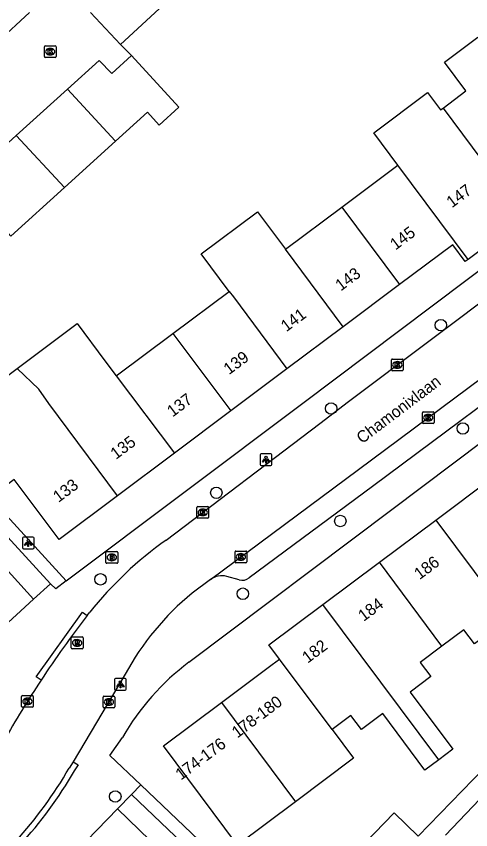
# Model space of a CAD drawing. Extents: x 158474 to 159560, y 388525 to 389605.
# Drawn here: x 159043.2 to 159082, y 388834 to 388903.3 of the extents above; entities that cross this region are included whole.
import ezdxf

# ---------------------------------------------------------------- set-up
doc = ezdxf.new("R2010")
doc.units = 0
for name, color, linetype in [('IMGEO_Boom', 7, 'Continuous'), ('IMGEO_Brandkraan', 7, 'Continuous'), ('IMGEO_Kolk', 7, 'Continuous'), ('IMGEO_Lichtpunt', 7, 'Continuous'), ('IMGEO_Openbare_ruimte_label', 7, 'Continuous'), ('IMGEO_Pand', 7, 'Continuous'), ('IMGEO_Pand_nummerreeks', 7, 'Continuous'), ('IMGEO_Rijbaan_lokaal_open', 7, 'Continuous'), ('IMGEO_Rioolput', 7, 'Continuous'), ('IMGEO_Voetpad_open', 7, 'Continuous')]:
    doc.layers.add(name, color=color, linetype=linetype)

msp = doc.modelspace()

# ---------------------------------------------------------------- linework, layer by layer
at = {"layer": 'IMGEO_Boom'}
for centre in [(159079.43, 388876.966), (159070.073, 388869.861), (159081.31, 388868.163), (159060.285, 388862.679), (159070.861, 388860.269), (159050.411, 388855.297), (159062.548, 388854.072), (159051.668, 388836.785)]:
    msp.add_circle(centre, 0.489, dxfattribs=at)
at = {"layer": 'IMGEO_Brandkraan'}
for p, q in [((159050.947, 388857.664), (159051.799, 388857.664)), ((159050.872, 388856.738), (159050.872, 388857.59)), ((159051.36, 388857.444), (159051.385, 388857.444)), ((159051.873, 388857.59), (159051.873, 388856.738)), ((159051.799, 388856.664), (159050.947, 388856.664)), ((159051.383, 388856.884), (159051.358, 388856.884))]:
    msp.add_line(p, q, dxfattribs=at)
for points in [[(159050.947, 388857.664), (159051.799, 388857.664)], [(159050.872, 388856.738), (159050.872, 388857.59)], [(159051.22, 388857.364), (159051.22, 388856.964), (159051.433, 388856.964)], [(159051.451, 388857.364), (159051.22, 388857.364)], [(159051.399, 388857.283), (159051.345, 388857.283), (159051.345, 388857.207)], [(159051.345, 388857.207), (159051.398, 388857.207)], [(159051.407, 388857.131), (159051.345, 388857.131), (159051.345, 388857.05)], [(159051.345, 388857.05), (159051.407, 388857.05)], [(159051.873, 388857.59), (159051.873, 388856.738)], [(159051.799, 388856.664), (159050.947, 388856.664)]]:
    msp.add_lwpolyline(points, dxfattribs=at)
for centre, radius, start, end in [((159050.949, 388857.588), 0.0765, 91.55205, 178.44795), ((159050.949, 388857.588), 0.0765, 91.55205, 178.44795), ((159051.797, 388857.588), 0.0765, 1.55205, 88.44795), ((159051.797, 388857.588), 0.0765, 1.55205, 88.44795), ((159051.4, 388857.245), 0.0379, 267.82845, 90.93552), ((159051.408, 388857.09), 0.0404, 269.87594, 90.50774), ((159051.439, 388857.215), 0.251, 268.66757, 293.53466), ((159051.455, 388857.219), 0.145, 59.4692, 91.53667), ((159051.48, 388857.266), 0.0922, 285.51372, 58.15012), ((159051.485, 388857.074), 0.105, 301.31148, 78.98903), ((159050.949, 388856.74), 0.0765, 181.55205, 268.44795), ((159050.949, 388856.74), 0.0765, 181.55205, 268.44795), ((159051.797, 388856.74), 0.0765, 271.55205, 358.44795), ((159051.797, 388856.74), 0.0765, 271.55205, 358.44795)]:
    msp.add_arc(centre, radius, start, end, dxfattribs=at)
for centre, major_axis, ratio, start_param, end_param in [((159051.359, 388857.164), (-0.387, 0.002), 0.722429, 4.712389, 7.853982), ((159051.384, 388857.164), (-0.39, 0.002), 0.717154, 1.570796, 4.712389)]:
    msp.add_ellipse(centre, major_axis=major_axis, ratio=ratio, start_param=start_param, end_param=end_param, dxfattribs=at)
at = {"layer": 'IMGEO_Kolk'}
for p, q in [((159045.619, 388899.854), (159045.619, 388900.706)), ((159045.694, 388900.78), (159046.546, 388900.78)), ((159046.62, 388900.706), (159046.62, 388899.854)), ((159046.13, 388900), (159046.105, 388900)), ((159046.107, 388900.56), (159046.132, 388900.56)), ((159046.546, 388899.78), (159045.694, 388899.78)), ((159075.225, 388873.152), (159075.225, 388874.004)), ((159075.3, 388874.078), (159076.152, 388874.078)), ((159075.713, 388873.858), (159075.738, 388873.858)), ((159076.226, 388874.004), (159076.226, 388873.152)), ((159076.152, 388873.078), (159075.3, 388873.078)), ((159075.736, 388873.298), (159075.711, 388873.298)), ((159077.859, 388868.654), (159077.859, 388869.506)), ((159077.934, 388869.58), (159078.786, 388869.58)), ((159078.86, 388869.506), (159078.86, 388868.654)), ((159078.37, 388868.8), (159078.345, 388868.8)), ((159078.347, 388869.36), (159078.372, 388869.36)), ((159078.786, 388868.58), (159077.934, 388868.58)), ((159058.628, 388860.58), (159058.628, 388861.432)), ((159058.703, 388861.506), (159059.555, 388861.506)), ((159059.116, 388861.286), (159059.141, 388861.286)), ((159059.629, 388861.432), (159059.629, 388860.58)), ((159059.555, 388860.506), (159058.703, 388860.506)), ((159059.139, 388860.726), (159059.114, 388860.726)), ((159061.881, 388856.787), (159061.881, 388857.639)), ((159061.956, 388857.713), (159062.808, 388857.713)), ((159062.882, 388857.639), (159062.882, 388856.787)), ((159062.392, 388856.933), (159062.367, 388856.933)), ((159062.369, 388857.493), (159062.394, 388857.493)), ((159062.808, 388856.713), (159061.956, 388856.713)), ((159043.674, 388844.469), (159043.674, 388845.321)), ((159043.749, 388845.395), (159044.601, 388845.395)), ((159044.162, 388845.175), (159044.187, 388845.175)), ((159044.675, 388845.321), (159044.675, 388844.469)), ((159050.626, 388844.416), (159050.626, 388845.268)), ((159050.701, 388845.342), (159051.553, 388845.342)), ((159051.627, 388845.268), (159051.627, 388844.416)), ((159044.185, 388844.615), (159044.16, 388844.615)), ((159051.137, 388844.562), (159051.112, 388844.562)), ((159051.114, 388845.122), (159051.139, 388845.122)), ((159044.601, 388844.395), (159043.749, 388844.395)), ((159051.553, 388844.342), (159050.701, 388844.342))]:
    msp.add_line(p, q, dxfattribs=at)
for points in [[(159045.619, 388899.854), (159045.619, 388900.706)], [(159045.694, 388900.78), (159046.546, 388900.78)], [(159046.62, 388900.706), (159046.62, 388899.854)], [(159045.94, 388900.48), (159046.063, 388900.48), (159046.063, 388900.329), (159046.193, 388900.48), (159046.357, 388900.48), (159046.211, 388900.329), (159046.364, 388900.08), (159046.212, 388900.08), (159046.127, 388900.244), (159046.063, 388900.177), (159046.063, 388900.08), (159045.94, 388900.08), (159045.94, 388900.48)], [(159046.546, 388899.78), (159045.694, 388899.78)], [(159075.225, 388873.152), (159075.225, 388874.004)], [(159075.3, 388874.078), (159076.152, 388874.078)], [(159075.546, 388873.778), (159075.669, 388873.778), (159075.669, 388873.627), (159075.799, 388873.778), (159075.963, 388873.778), (159075.817, 388873.627), (159075.97, 388873.378), (159075.818, 388873.378), (159075.733, 388873.542), (159075.669, 388873.475), (159075.669, 388873.378), (159075.546, 388873.378), (159075.546, 388873.778)], [(159076.226, 388874.004), (159076.226, 388873.152)], [(159076.152, 388873.078), (159075.3, 388873.078)], [(159077.859, 388868.654), (159077.859, 388869.506)], [(159077.934, 388869.58), (159078.786, 388869.58)], [(159078.86, 388869.506), (159078.86, 388868.654)], [(159078.18, 388869.28), (159078.303, 388869.28), (159078.303, 388869.129), (159078.433, 388869.28), (159078.597, 388869.28), (159078.451, 388869.129), (159078.604, 388868.88), (159078.452, 388868.88), (159078.367, 388869.044), (159078.303, 388868.977), (159078.303, 388868.88), (159078.18, 388868.88), (159078.18, 388869.28)], [(159078.786, 388868.58), (159077.934, 388868.58)], [(159058.628, 388860.58), (159058.628, 388861.432)], [(159058.703, 388861.506), (159059.555, 388861.506)], [(159058.949, 388861.206), (159059.072, 388861.206), (159059.072, 388861.055), (159059.202, 388861.206), (159059.366, 388861.206), (159059.22, 388861.055), (159059.373, 388860.806), (159059.221, 388860.806), (159059.136, 388860.97), (159059.072, 388860.903), (159059.072, 388860.806), (159058.949, 388860.806), (159058.949, 388861.206)], [(159059.629, 388861.432), (159059.629, 388860.58)], [(159059.555, 388860.506), (159058.703, 388860.506)], [(159061.881, 388856.787), (159061.881, 388857.639)], [(159061.956, 388857.713), (159062.808, 388857.713)], [(159062.882, 388857.639), (159062.882, 388856.787)], [(159062.202, 388857.413), (159062.325, 388857.413), (159062.325, 388857.262), (159062.455, 388857.413), (159062.619, 388857.413), (159062.473, 388857.262), (159062.626, 388857.013), (159062.474, 388857.013), (159062.389, 388857.177), (159062.325, 388857.11), (159062.325, 388857.013), (159062.202, 388857.013), (159062.202, 388857.413)], [(159062.808, 388856.713), (159061.956, 388856.713)], [(159043.674, 388844.469), (159043.674, 388845.321)], [(159043.749, 388845.395), (159044.601, 388845.395)], [(159044.675, 388845.321), (159044.675, 388844.469)], [(159050.626, 388844.416), (159050.626, 388845.268)], [(159050.701, 388845.342), (159051.553, 388845.342)], [(159051.627, 388845.268), (159051.627, 388844.416)], [(159043.995, 388845.095), (159044.118, 388845.095), (159044.118, 388844.944), (159044.248, 388845.095), (159044.412, 388845.095), (159044.266, 388844.944), (159044.419, 388844.695), (159044.267, 388844.695), (159044.182, 388844.859), (159044.118, 388844.792), (159044.118, 388844.695), (159043.995, 388844.695), (159043.995, 388845.095)], [(159050.947, 388845.042), (159051.07, 388845.042), (159051.07, 388844.891), (159051.2, 388845.042), (159051.364, 388845.042), (159051.218, 388844.891), (159051.371, 388844.642), (159051.219, 388844.642), (159051.134, 388844.806), (159051.07, 388844.739), (159051.07, 388844.642), (159050.947, 388844.642), (159050.947, 388845.042)], [(159044.601, 388844.395), (159043.749, 388844.395)], [(159051.553, 388844.342), (159050.701, 388844.342)]]:
    msp.add_lwpolyline(points, dxfattribs=at)
for centre, start, end in [((159045.696, 388900.704), 91.55205, 178.44795), ((159045.696, 388900.704), 91.55205, 178.44795), ((159046.544, 388900.704), 1.55205, 88.44795), ((159046.544, 388900.704), 1.55205, 88.44795), ((159045.696, 388899.856), 181.55205, 268.44795), ((159045.696, 388899.856), 181.55205, 268.44795), ((159046.544, 388899.856), 271.55205, 358.44795), ((159046.544, 388899.856), 271.55205, 358.44795), ((159075.302, 388874.002), 91.55205, 178.44795), ((159075.302, 388874.002), 91.55205, 178.44795), ((159076.15, 388874.002), 1.55205, 88.44795), ((159076.15, 388874.002), 1.55205, 88.44795), ((159075.302, 388873.154), 181.55205, 268.44795), ((159075.302, 388873.154), 181.55205, 268.44795), ((159076.15, 388873.154), 271.55205, 358.44795), ((159076.15, 388873.154), 271.55205, 358.44795), ((159077.936, 388869.504), 91.55205, 178.44795), ((159077.936, 388869.504), 91.55205, 178.44795), ((159078.784, 388869.504), 1.55205, 88.44795), ((159078.784, 388869.504), 1.55205, 88.44795), ((159077.936, 388868.656), 181.55205, 268.44795), ((159077.936, 388868.656), 181.55205, 268.44795), ((159078.784, 388868.656), 271.55205, 358.44795), ((159078.784, 388868.656), 271.55205, 358.44795), ((159058.705, 388861.43), 91.55205, 178.44795), ((159058.705, 388861.43), 91.55205, 178.44795), ((159059.553, 388861.43), 1.55205, 88.44795), ((159059.553, 388861.43), 1.55205, 88.44795), ((159058.705, 388860.582), 181.55205, 268.44795), ((159058.705, 388860.582), 181.55205, 268.44795), ((159059.553, 388860.582), 271.55205, 358.44795), ((159059.553, 388860.582), 271.55205, 358.44795), ((159061.958, 388857.637), 91.55205, 178.44795), ((159061.958, 388857.637), 91.55205, 178.44795), ((159062.806, 388857.637), 1.55205, 88.44795), ((159062.806, 388857.637), 1.55205, 88.44795), ((159061.958, 388856.789), 181.55205, 268.44795), ((159061.958, 388856.789), 181.55205, 268.44795), ((159062.806, 388856.789), 271.55205, 358.44795), ((159062.806, 388856.789), 271.55205, 358.44795), ((159043.751, 388845.319), 91.55205, 178.44795), ((159043.751, 388845.319), 91.55205, 178.44795), ((159044.599, 388845.319), 1.55205, 88.44795), ((159044.599, 388845.319), 1.55205, 88.44795), ((159050.703, 388845.266), 91.55205, 178.44795), ((159050.703, 388845.266), 91.55205, 178.44795), ((159051.551, 388845.266), 1.55205, 88.44795), ((159051.551, 388845.266), 1.55205, 88.44795), ((159043.751, 388844.471), 181.55205, 268.44795), ((159043.751, 388844.471), 181.55205, 268.44795), ((159044.599, 388844.471), 271.55205, 358.44795), ((159044.599, 388844.471), 271.55205, 358.44795), ((159050.703, 388844.418), 181.55205, 268.44795), ((159050.703, 388844.418), 181.55205, 268.44795), ((159051.551, 388844.418), 271.55205, 358.44795), ((159051.551, 388844.418), 271.55205, 358.44795)]:
    msp.add_arc(centre, 0.0765, start, end, dxfattribs=at)
for centre, major_axis, ratio, start_param, end_param in [((159046.106, 388900.28), (-0.387, 0.002), 0.722429, 4.712389, 7.853982), ((159046.131, 388900.28), (-0.39, 0.002), 0.717154, 1.570796, 4.712389), ((159075.712, 388873.578), (-0.387, 0.002), 0.722429, 4.712389, 7.853982), ((159075.737, 388873.578), (-0.39, 0.002), 0.717154, 1.570796, 4.712389), ((159078.346, 388869.08), (-0.387, 0.002), 0.722429, 4.712389, 7.853982), ((159078.371, 388869.08), (-0.39, 0.002), 0.717154, 1.570796, 4.712389), ((159059.115, 388861.006), (-0.387, 0.002), 0.722429, 4.712389, 7.853982), ((159059.14, 388861.006), (-0.39, 0.002), 0.717154, 1.570796, 4.712389), ((159062.368, 388857.213), (-0.387, 0.002), 0.722429, 4.712389, 7.853982), ((159062.393, 388857.213), (-0.39, 0.002), 0.717154, 1.570796, 4.712389), ((159044.161, 388844.895), (-0.387, 0.002), 0.722429, 4.712389, 7.853982), ((159044.186, 388844.895), (-0.39, 0.002), 0.717154, 1.570796, 4.712389), ((159051.113, 388844.842), (-0.387, 0.002), 0.722429, 4.712389, 7.853982), ((159051.138, 388844.842), (-0.39, 0.002), 0.717154, 1.570796, 4.712389)]:
    msp.add_ellipse(centre, major_axis=major_axis, ratio=ratio, start_param=start_param, end_param=end_param, dxfattribs=at)
at = {"layer": 'IMGEO_Lichtpunt'}
for p, q in [((159064.931, 388865.999), (159064.123, 388865.999)), ((159064.931, 388865.999), (159064.123, 388865.999)), ((159064.029, 388865.904), (159064.029, 388865.097)), ((159064.029, 388865.904), (159064.029, 388865.097)), ((159065.025, 388865.097), (159065.025, 388865.904)), ((159065.025, 388865.097), (159065.025, 388865.904)), ((159064.123, 388865.003), (159064.931, 388865.003)), ((159064.123, 388865.003), (159064.931, 388865.003)), ((159043.747, 388858.81), (159043.747, 388858.003)), ((159043.747, 388858.81), (159043.747, 388858.003)), ((159044.649, 388858.905), (159043.841, 388858.905)), ((159044.649, 388858.905), (159043.841, 388858.905)), ((159044.743, 388858.003), (159044.743, 388858.81)), ((159044.743, 388858.003), (159044.743, 388858.81)), ((159043.841, 388857.909), (159044.649, 388857.909)), ((159043.841, 388857.909), (159044.649, 388857.909)), ((159051.605, 388846.746), (159051.605, 388845.939)), ((159051.605, 388846.746), (159051.605, 388845.939)), ((159052.507, 388846.841), (159051.699, 388846.841)), ((159052.507, 388846.841), (159051.699, 388846.841)), ((159052.601, 388845.939), (159052.601, 388846.746)), ((159052.601, 388845.939), (159052.601, 388846.746)), ((159051.699, 388845.845), (159052.507, 388845.845)), ((159051.699, 388845.845), (159052.507, 388845.845))]:
    msp.add_line(p, q, dxfattribs=at)
for points in [[(159064.403, 388865.568), (159064.442, 388865.54), (159064.254, 388865.278), (159064.216, 388865.305), (159064.403, 388865.568)], [(159064.505, 388865.52), (159064.552, 388865.52), (159064.552, 388865.198), (159064.505, 388865.198), (159064.505, 388865.52)], [(159064.615, 388865.54), (159064.653, 388865.567), (159064.84, 388865.305), (159064.801, 388865.277), (159064.615, 388865.54)], [(159044.121, 388858.474), (159044.16, 388858.446), (159043.972, 388858.184), (159043.934, 388858.211), (159044.121, 388858.474)], [(159044.223, 388858.426), (159044.27, 388858.426), (159044.27, 388858.104), (159044.223, 388858.104), (159044.223, 388858.426)], [(159044.333, 388858.446), (159044.371, 388858.473), (159044.558, 388858.211), (159044.519, 388858.183), (159044.333, 388858.446)], [(159051.979, 388846.41), (159052.018, 388846.382), (159051.83, 388846.12), (159051.792, 388846.147), (159051.979, 388846.41)], [(159052.081, 388846.362), (159052.128, 388846.362), (159052.128, 388846.04), (159052.081, 388846.04), (159052.081, 388846.362)], [(159052.191, 388846.382), (159052.229, 388846.409), (159052.416, 388846.147), (159052.377, 388846.119), (159052.191, 388846.382)]]:
    msp.add_lwpolyline(points, dxfattribs=at)
for centre in [(159064.528, 388865.702), (159044.246, 388858.608), (159052.104, 388846.544)]:
    msp.add_circle(centre, 0.0994, dxfattribs=at)
for centre, start, end in [((159064.123, 388865.904), 90, 180), ((159064.123, 388865.904), 90, 180), ((159064.931, 388865.904), 0, 90), ((159064.931, 388865.904), 0, 90), ((159064.123, 388865.097), 180, 270), ((159064.123, 388865.097), 180, 270), ((159064.931, 388865.097), 270, 0), ((159064.931, 388865.097), 270, 360), ((159043.841, 388858.81), 90, 180), ((159043.841, 388858.81), 90, 180), ((159044.649, 388858.81), 0, 90), ((159044.649, 388858.81), 0, 90), ((159043.841, 388858.003), 180, 270), ((159043.841, 388858.003), 180, 270), ((159044.649, 388858.003), 270, 0), ((159044.649, 388858.003), 270, 360), ((159051.699, 388846.746), 90, 180), ((159051.699, 388846.746), 90, 180), ((159052.507, 388846.746), 0, 90), ((159052.507, 388846.746), 0, 90), ((159051.699, 388845.939), 180, 270), ((159051.699, 388845.939), 180, 270), ((159052.507, 388845.939), 270, 0), ((159052.507, 388845.939), 270, 360)]:
    msp.add_arc(centre, 0.0946, start, end, dxfattribs=at)
at = {"layer": 'IMGEO_Pand'}
for points in [[(159056.892, 388905.314), (159052.102, 388900.883)], [(159049.561, 388903.63), (159052.102, 388900.883)], [(159079.623, 388895.476), (159081.58, 388896.941), (159079.742, 388899.383), (159082.584, 388901.51)], [(159053.054, 388899.965), (159051.375, 388898.427), (159050.287, 388899.534), (159047.598, 388897.093)], [(159053.054, 388899.965), (159057.103, 388895.546), (159055.425, 388894.008), (159054.409, 388895.117), (159051.69, 388892.651)], [(159047.598, 388897.093), (159043.227, 388893.127)], [(159051.69, 388892.651), (159051.66, 388892.69), (159047.598, 388897.093)], [(159075.773, 388890.609), (159073.709, 388893.373), (159078.284, 388896.796), (159079.398, 388895.308), (159079.623, 388895.476)], [(159079.623, 388895.476), (159085.501, 388887.603)], [(159043.227, 388893.127), (159038.715, 388889.033)], [(159043.227, 388893.127), (159047.327, 388888.694)], [(159051.69, 388892.651), (159047.327, 388888.694)], [(159070.98, 388887.022), (159075.773, 388890.609)], [(159081.773, 388882.577), (159075.773, 388890.609)], [(159047.327, 388888.694), (159042.774, 388884.565), (159038.715, 388889.033)], [(159085.501, 388887.603), (159082.85, 388885.622), (159083.925, 388884.183), (159081.773, 388882.577)], [(159066.188, 388883.436), (159070.98, 388887.022)], [(159070.98, 388887.022), (159075.904, 388880.423)], [(159061.389, 388879.844), (159059.006, 388883.042), (159063.811, 388886.624), (159066.188, 388883.436)], [(159071.109, 388876.835), (159066.188, 388883.436)], [(159081.773, 388882.577), (159081.521, 388882.389), (159080.449, 388883.824), (159075.904, 388880.423)], [(159056.585, 388876.249), (159061.389, 388879.844)], [(159061.389, 388879.844), (159061.744, 388879.368), (159066.309, 388873.243)], [(159075.904, 388880.423), (159071.109, 388876.835)], [(159043.307, 388873.28), (159048.406, 388877.097), (159050.766, 388873.917), (159051.756, 388872.635)], [(159071.109, 388876.835), (159066.309, 388873.243)], [(159051.756, 388872.635), (159056.585, 388876.249)], [(159056.585, 388876.249), (159061.51, 388869.651)], [(159051.849, 388862.421), (159046.884, 388858.706), (159043.055, 388863.822), (159041.119, 388862.372), (159037.584, 388867.135), (159036.696, 388868.331), (159040.699, 388871.328), (159043.307, 388873.28)], [(159051.849, 388862.421), (159046.01, 388870.3), (159045.14, 388871.51), (159043.307, 388873.28)], [(159066.309, 388873.243), (159061.51, 388869.651)], [(159051.756, 388872.635), (159056.712, 388866.061)], [(159061.51, 388869.651), (159056.712, 388866.061)], [(159056.712, 388866.061), (159051.849, 388862.421)], [(159079.004, 388860.352), (159083.817, 388863.945)], [(159074.19, 388856.758), (159079.004, 388860.352)], [(159079.004, 388860.352), (159088.891, 388847.106)], [(159069.376, 388853.165), (159074.19, 388856.758)], [(159079.531, 388849.604), (159074.19, 388856.758)], [(159065.671, 388848.502), (159064.759, 388849.718), (159069.376, 388853.165)], [(159079.262, 388839.922), (159069.376, 388853.165)], [(159088.891, 388847.106), (159087.689, 388846.209), (159084.042, 388851.094), (159082.294, 388849.789), (159081.394, 388850.995), (159079.531, 388849.604)], [(159079.531, 388849.604), (159077.679, 388848.222), (159078.588, 388847.004), (159076.817, 388845.683), (159080.454, 388840.812), (159079.262, 388839.922)], [(159060.719, 388844.805), (159065.042, 388848.032), (159065.374, 388848.28), (159065.671, 388848.502)], [(159070.162, 388842.51), (159065.671, 388848.502)], [(159067.036, 388836.342), (159062.086, 388832.647), (159055.769, 388841.11), (159060.719, 388844.805)], [(159060.719, 388844.805), (159067.036, 388836.342)], [(159079.262, 388839.922), (159078.084, 388839.043), (159074.496, 388843.849), (159072.671, 388842.487), (159071.762, 388843.705), (159070.162, 388842.51)], [(159070.162, 388842.51), (159072, 388840.047), (159067.036, 388836.342)], [(159077.507, 388833.404), (159075.462, 388835.387), (159067.15, 388826.811)]]:
    msp.add_lwpolyline(points, dxfattribs=at)
at = {"layer": 'IMGEO_Rijbaan_lokaal_open'}
for points in [[(159038.924, 388898.606), (159044.34, 388903.612)], [(159052.102, 388900.883), (159053.054, 388899.965)], [(159056.018, 388858.639), (159069.118, 388868.593), (159071.563, 388870.451), (159091.893, 388885.708)], [(159059.794, 388855.292), (159072.405, 388864.659), (159088.845, 388876.87), (159096.865, 388882.864), (159097.916, 388883.688)], [(159030.762, 388868.976), (159044.684, 388853.597)], [(159059.794, 388855.292), (159058.218, 388854.121)], [(159044.684, 388853.597), (159041.757, 388850.948)], [(159049.276, 388852.216), (159049.491, 388852.494)], [(159052.51, 388847.216), (159048.071, 388839.753)], [(159048.071, 388839.753), (159047.738, 388839.209)], [(159047.478, 388831.204), (159051.861, 388835.723)], [(159051.861, 388835.723), (159064.812, 388823.162)]]:
    msp.add_lwpolyline(points, dxfattribs=at)
for centre, radius, start, end in [((159074.227, 388832.759), 31.644, 125.13015, 141.41651), ((159073.327, 388835.819), 23.733, 129.54187, 151.30064), ((159120.659, 388797.089), 90.191, 142.32248, 146.63358), ((159121.342, 388796.533), 91.068, 146.57777, 150.41059), ((159017.535, 388856.572), 34.838, 317.35056, 330.10595)]:
    msp.add_arc(centre, radius, start, end, dxfattribs=at)
at = {"layer": 'IMGEO_Rioolput'}
for p, q in [((159047.915, 388849.459), (159047.915, 388850.311)), ((159047.99, 388850.385), (159048.842, 388850.385)), ((159048.403, 388850.165), (159048.428, 388850.165)), ((159048.916, 388850.311), (159048.916, 388849.459)), ((159048.842, 388849.385), (159047.99, 388849.385)), ((159048.426, 388849.605), (159048.401, 388849.605))]:
    msp.add_line(p, q, dxfattribs=at)
for points in [[(159047.915, 388849.459), (159047.915, 388850.311)], [(159047.99, 388850.385), (159048.842, 388850.385)], [(159048.504, 388850.083), (159048.252, 388850.085), (159048.252, 388849.685)], [(159048.43, 388850.004), (159048.376, 388850.004), (159048.376, 388849.923)], [(159048.916, 388850.311), (159048.916, 388849.459)], [(159048.842, 388849.385), (159047.99, 388849.385)], [(159048.252, 388849.685), (159048.376, 388849.685), (159048.376, 388849.847), (159048.387, 388849.847)], [(159048.376, 388849.923), (159048.428, 388849.923)], [(159048.434, 388849.818), (159048.505, 388849.685), (159048.645, 388849.685), (159048.58, 388849.811)]]:
    msp.add_lwpolyline(points, dxfattribs=at)
for centre, radius, start, end in [((159047.992, 388850.309), 0.0765, 91.55205, 178.44795), ((159047.992, 388850.309), 0.0765, 91.55205, 178.44795), ((159048.436, 388849.908), 0.0964, 77.00612, 93.18647), ((159048.45, 388849.965), 0.0378, 276.66336, 79.67722), ((159048.503, 388849.973), 0.109, 350.36119, 89.41601), ((159048.84, 388850.309), 0.0765, 1.55205, 88.44795), ((159048.84, 388850.309), 0.0765, 1.55205, 88.44795), ((159047.992, 388849.461), 0.0765, 181.55205, 268.44795), ((159047.992, 388849.461), 0.0765, 181.55205, 268.44795), ((159048.386, 388849.794), 0.0533, 26.02933, 88.69889), ((159048.412, 388850.112), 0.19, 274.7715, 282.96867), ((159048.501, 388849.973), 0.112, 277.58423, 350.98172), ((159048.485, 388849.758), 0.108, 29.51342, 73.79051), ((159048.84, 388849.461), 0.0765, 271.55205, 358.44795), ((159048.84, 388849.461), 0.0765, 271.55205, 358.44795)]:
    msp.add_arc(centre, radius, start, end, dxfattribs=at)
for centre, major_axis, ratio, start_param, end_param in [((159048.402, 388849.885), (-0.387, 0.002), 0.722429, 4.712389, 7.853982), ((159048.427, 388849.885), (-0.39, 0.002), 0.717154, 1.570796, 4.712389)]:
    msp.add_ellipse(centre, major_axis=major_axis, ratio=ratio, start_param=start_param, end_param=end_param, dxfattribs=at)
at = {"layer": 'IMGEO_Voetpad_open'}
for points in [[(159047.484, 388855.159), (159067.671, 388870.326), (159089.848, 388886.988), (159094.08, 388890.466)], [(159057.955, 388848.239), (159075.248, 388861.255), (159101.461, 388880.986), (159114.746, 388866.089), (159116.239, 388867.395), (159118.458, 388864.905), (159121.85, 388861.096), (159125.655, 388856.825), (159129.047, 388853.017), (159132.779, 388848.828), (159136.171, 388845.02), (159145.569, 388834.47)], [(159096.885, 388880.547), (159089.961, 388875.372), (159073.604, 388863.223), (159063.098, 388855.419)], [(159030.671, 388876.212), (159030.494, 388873.729), (159037.009, 388866.608), (159047.484, 388855.159)], [(159030.762, 388868.976), (159032.108, 388870.238), (159046.143, 388854.918)], [(159104.695, 388858.002), (159093.153, 388848.171), (159092.503, 388848.873), (159077.507, 388833.404)], [(159062.237, 388855.258), (159061.171, 388855.55)], [(159046.143, 388854.918), (159044.684, 388853.597)], [(159047.484, 388855.159), (159046.611, 388854.503), (159046.143, 388854.918)], [(159045.334, 388846.694), (159044.924, 388846.978), (159048.866, 388852.5), (159049.276, 388852.216)], [(159090.402, 388844.391), (159090.316, 388844.473), (159079.843, 388833.493)], [(159053.839, 388837.78), (159051.202, 388840.284), (159052.284, 388841.827)], [(159048.071, 388839.753), (159048.498, 388839.492), (159048.175, 388838.966)], [(159053.046, 388836.945), (159053.839, 388837.78)], [(159067.15, 388826.811), (159066.36, 388825.887), (159060.03, 388831.899), (159053.839, 388837.78)], [(159051.861, 388835.723), (159053.046, 388836.945)], [(159064.812, 388823.162), (159066.136, 388824.477), (159053.046, 388836.945)]]:
    msp.add_lwpolyline(points, dxfattribs=at)
for centre, radius, start, end in [((159060.767, 388853.904), 1.695, 76.20169, 125.02254), ((159062.503, 388856.22), 0.998, 254.56824, 306.61481), ((159070.589, 388831.351), 21.09, 126.8005, 150.21813), ((159017.57, 388856.549), 35.297, 317.342, 330.12289)]:
    msp.add_arc(centre, radius, start, end, dxfattribs=at)

# ---------------------------------------------------------------- texts
at = {"layer": 'IMGEO_Openbare_ruimte_label'}
msp.add_text('Chamonixlaan', height=1, rotation=37.07612, dxfattribs=at).set_placement((159072.715, 388866.813))
at = {"layer": 'IMGEO_Pand_nummerreeks'}
for s, rotation, p in [('147', 36.77989, (159080.382, 388886.92)), ('145', 36.80894, (159075.573, 388883.322)), ('143', 36.80894, (159070.903, 388879.828)), ('141', 36.80681, (159066.26, 388876.354)), ('139', 36.80681, (159061.369, 388872.694)), ('137', 36.80894, (159056.554, 388869.09)), ('135', 36.80894, (159051.724, 388865.475)), ('133', 36.80894, (159046.826, 388861.809)), ('186', 36.74219, (159077.626, 388855.23)), ('184', 36.74219, (159072.851, 388851.665)), ('182', 36.74378, (159068.075, 388848.101)), ('178-180', 36.74378, (159062.073, 388841.722)), ('174-176', 36.74004, (159057.268, 388838.136))]:
    msp.add_text(s, height=1, rotation=rotation, dxfattribs=at).set_placement(p)

doc.saveas('drawing.dxf')
